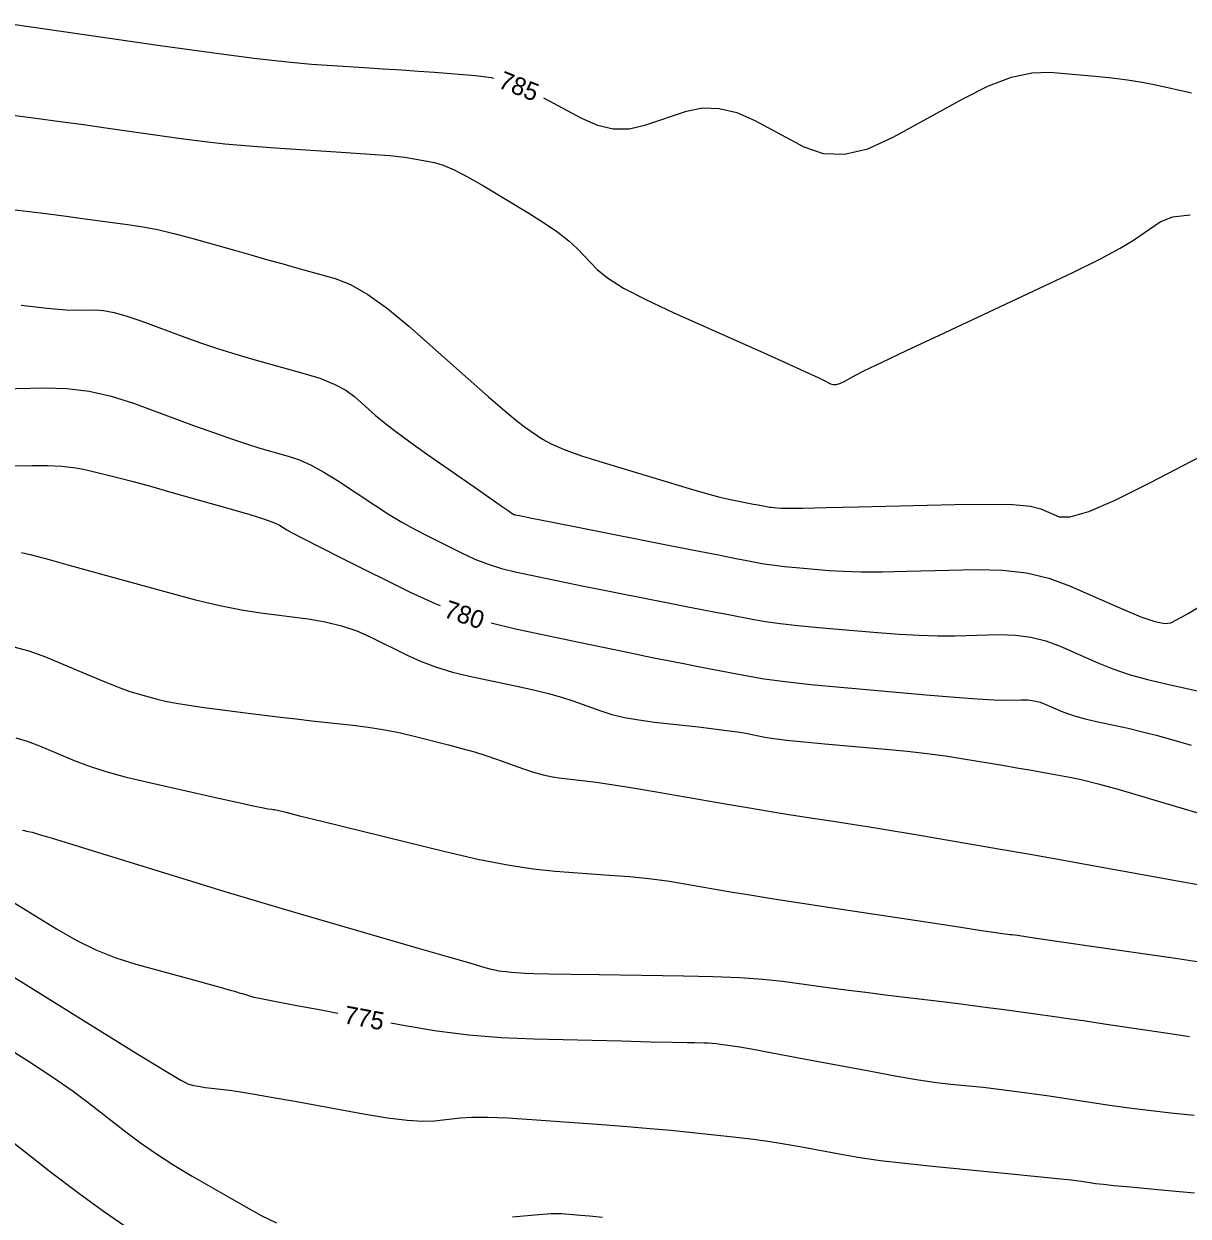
# Model space of a CAD drawing. Extents: x 2082232 to 2083549, y 592624 to 593832.
# Drawn here: x 2082406.9 to 2082452.43, y 592954.54 to 593001.17 of the extents above; entities that cross this region are included whole.
import ezdxf

# ---------------------------------------------------------------- set-up
doc = ezdxf.new("R2010")
doc.units = 0
doc.layers.add('DT_X_Contour_Major', color=7, linetype='Continuous')
doc.layers.add('DT_X_Contour_Minor', color=7, linetype='Continuous')

msp = doc.modelspace()

# ---------------------------------------------------------------- linework, layer by layer
at = {"layer": 'DT_X_Contour_Major'}
for points in [[(2082406.384, 593001.173), (2082412.23, 593000.331), (2082414.244, 593000.048), (2082415.903, 592999.832), (2082417.207, 592999.683), (2082418.155, 592999.601), (2082420.209, 592999.469), (2082420.958, 592999.42), (2082421.666, 592999.372), (2082422.331, 592999.324), (2082422.955, 592999.277), (2082424.563, 592999.153), (2082425.17, 592999.07), (2082425.273, 592999.043)], [(2082427.22, 592998.278), (2082428.702, 592997.479), (2082429.328, 592997.208), (2082429.951, 592997.072), (2082430.569, 592997.073), (2082431.184, 592997.209), (2082432.818, 592997.753), (2082433.444, 592997.883), (2082434.097, 592997.866), (2082434.776, 592997.702), (2082435.482, 592997.392), (2082437.398, 592996.366), (2082438.156, 592996.101), (2082438.991, 592996.074), (2082439.904, 592996.286), (2082440.895, 592996.737), (2082443.64, 592998.257), (2082444.624, 592998.749), (2082445.516, 592999.084), (2082446.316, 592999.262), (2082447.026, 592999.283), (2082448.794, 592999.131), (2082449.44, 592999.066), (2082450.051, 592998.987), (2082450.626, 592998.894), (2082451.167, 592998.785), (2082452.561, 592998.477)], [(2082405.475, 592983.869), (2082407.216, 592983.902), (2082407.832, 592983.901), (2082408.375, 592983.877), (2082408.845, 592983.828), (2082409.242, 592983.755), (2082410.202, 592983.527), (2082410.625, 592983.421), (2082411.175, 592983.275), (2082411.852, 592983.088), (2082412.655, 592982.861), (2082414.967, 592982.201), (2082415.738, 592981.977), (2082416.318, 592981.796), (2082416.708, 592981.661), (2082416.906, 592981.571), (2082417.181, 592981.389), (2082417.395, 592981.268), (2082417.831, 592981.04), (2082418.489, 592980.706), (2082419.37, 592980.266), (2082422.013, 592978.949), (2082423.014, 592978.489), (2082423.187, 592978.423)], [(2082425.174, 592977.746), (2082426.131, 592977.513), (2082428.978, 592976.913), (2082429.938, 592976.712), (2082430.685, 592976.555), (2082431.218, 592976.445), (2082431.537, 592976.38), (2082432.103, 592976.268), (2082432.36, 592976.218), (2082432.706, 592976.15), (2082433.143, 592976.066), (2082433.669, 592975.964), (2082435.193, 592975.67), (2082435.849, 592975.559), (2082436.676, 592975.449), (2082437.673, 592975.338), (2082438.841, 592975.227), (2082442.182, 592974.931), (2082443.311, 592974.835), (2082444.192, 592974.768), (2082444.824, 592974.731), (2082445.209, 592974.722), (2082445.903, 592974.739), (2082446.159, 592974.732), (2082446.405, 592974.7), (2082446.641, 592974.641), (2082446.868, 592974.556), (2082447.46, 592974.295), (2082447.713, 592974.197), (2082448.027, 592974.097), (2082448.403, 592973.996), (2082448.84, 592973.894), (2082450.089, 592973.621), (2082450.594, 592973.503), (2082451.173, 592973.355), (2082451.825, 592973.175), (2082452.552, 592972.965)], [(2082406.15, 592967.036), (2082408.18, 592965.773), (2082408.945, 592965.332), (2082409.717, 592964.955), (2082410.497, 592964.643), (2082411.285, 592964.395), (2082413.396, 592963.819), (2082414.099, 592963.627), (2082414.625, 592963.483), (2082414.973, 592963.386), (2082415.144, 592963.337), (2082415.363, 592963.269), (2082415.445, 592963.244), (2082415.526, 592963.219), (2082415.607, 592963.195), (2082415.687, 592963.172), (2082415.9, 592963.11), (2082416.124, 592963.061), (2082416.637, 592962.961), (2082417.437, 592962.809), (2082418.526, 592962.606), (2082419.186, 592962.483)], [(2082421.25, 592962.1), (2082421.815, 592961.995), (2082423.055, 592961.79), (2082424.307, 592961.636), (2082425.571, 592961.53), (2082426.848, 592961.475), (2082430.269, 592961.393), (2082431.409, 592961.365), (2082432.265, 592961.345), (2082432.836, 592961.333), (2082433.123, 592961.327), (2082433.508, 592961.322), (2082433.656, 592961.318), (2082433.811, 592961.308), (2082433.975, 592961.292), (2082434.146, 592961.272), (2082434.612, 592961.209), (2082434.901, 592961.163), (2082435.417, 592961.072), (2082436.16, 592960.935), (2082437.131, 592960.753), (2082440.025, 592960.207), (2082441.033, 592960.022), (2082441.889, 592959.876), (2082442.592, 592959.77), (2082443.143, 592959.704), (2082444.408, 592959.58), (2082444.925, 592959.524), (2082445.529, 592959.449), (2082446.219, 592959.354), (2082446.996, 592959.241), (2082449.183, 592958.912), (2082450.016, 592958.793), (2082450.874, 592958.682), (2082451.757, 592958.581), (2082452.665, 592958.487)]]:
    msp.add_lwpolyline(points, dxfattribs=at)
at = {"layer": 'DT_X_Contour_Minor'}
for points in [[(2082404.767, 592997.829), (2082407.375, 592997.483), (2082408.33, 592997.355), (2082409.24, 592997.231), (2082410.105, 592997.111), (2082410.926, 592996.994), (2082413.052, 592996.688), (2082413.88, 592996.579), (2082414.769, 592996.482), (2082415.718, 592996.397), (2082416.728, 592996.325), (2082419.501, 592996.147), (2082420.448, 592996.082), (2082421.208, 592996.019), (2082421.783, 592995.958), (2082422.17, 592995.9), (2082422.956, 592995.747), (2082423.297, 592995.647), (2082423.73, 592995.462), (2082424.256, 592995.191), (2082424.875, 592994.835), (2082426.648, 592993.771), (2082427.266, 592993.384), (2082427.789, 592993.021), (2082428.217, 592992.683), (2082428.551, 592992.37), (2082429.316, 592991.566), (2082429.719, 592991.234), (2082430.355, 592990.841), (2082431.223, 592990.388), (2082432.325, 592989.873), (2082435.572, 592988.419), (2082436.649, 592987.936), (2082437.445, 592987.577), (2082437.96, 592987.341), (2082438.194, 592987.229), (2082438.443, 592987.096), (2082438.547, 592987.064), (2082438.67, 592987.069), (2082438.814, 592987.111), (2082438.979, 592987.19), (2082439.444, 592987.447), (2082439.779, 592987.617), (2082440.435, 592987.933), (2082441.411, 592988.395), (2082442.708, 592989.003), (2082446.594, 592990.819), (2082447.918, 592991.448), (2082448.975, 592991.974), (2082449.766, 592992.397), (2082450.291, 592992.716), (2082451.334, 592993.429), (2082451.821, 592993.631), (2082452.501, 592993.704)], [(2082406.454, 592993.918), (2082407.558, 592993.777), (2082408.471, 592993.659), (2082409.194, 592993.565), (2082410.868, 592993.342), (2082411.498, 592993.247), (2082412.133, 592993.126), (2082412.772, 592992.979), (2082413.417, 592992.808), (2082415.141, 592992.318), (2082415.778, 592992.137), (2082416.394, 592991.963), (2082416.99, 592991.795), (2082417.566, 592991.634), (2082419.074, 592991.212), (2082419.678, 592990.977), (2082420.359, 592990.589), (2082421.117, 592990.046), (2082421.951, 592989.349), (2082424.28, 592987.285), (2082425.075, 592986.586), (2082425.714, 592986.037), (2082426.197, 592985.639), (2082426.523, 592985.39), (2082427.186, 592984.928), (2082427.521, 592984.741), (2082428.028, 592984.526), (2082428.707, 592984.283), (2082429.558, 592984.013), (2082432.058, 592983.256), (2082432.912, 592983), (2082433.599, 592982.803), (2082434.119, 592982.663), (2082434.471, 592982.581), (2082435.43, 592982.392), (2082435.615, 592982.355), (2082435.745, 592982.33), (2082435.819, 592982.316), (2082435.94, 592982.292), (2082435.993, 592982.283), (2082436.059, 592982.274), (2082436.139, 592982.265), (2082436.232, 592982.257), (2082436.499, 592982.233), (2082436.764, 592982.23), (2082437.357, 592982.237), (2082438.28, 592982.255), (2082439.531, 592982.284), (2082443.306, 592982.375), (2082444.578, 592982.391), (2082445.563, 592982.368), (2082446.261, 592982.307), (2082446.673, 592982.208), (2082447.387, 592981.893), (2082447.809, 592981.887), (2082448.539, 592982.106), (2082449.578, 592982.549), (2082450.924, 592983.216), (2082454.924, 592985.296)], [(2082406.8, 592990.168), (2082407.823, 592990.055), (2082408.546, 592989.99), (2082408.971, 592989.972), (2082409.704, 592989.991), (2082410.024, 592989.968), (2082410.433, 592989.885), (2082410.931, 592989.742), (2082411.518, 592989.539), (2082413.203, 592988.917), (2082413.846, 592988.688), (2082414.509, 592988.467), (2082415.193, 592988.255), (2082415.899, 592988.051), (2082417.808, 592987.517), (2082418.472, 592987.309), (2082419.033, 592987.084), (2082419.49, 592986.842), (2082419.843, 592986.583), (2082420.647, 592985.87), (2082420.998, 592985.576), (2082421.448, 592985.226), (2082421.998, 592984.821), (2082422.646, 592984.361), (2082424.509, 592983.062), (2082425.122, 592982.634), (2082425.566, 592982.325), (2082425.84, 592982.134), (2082425.944, 592982.062), (2082425.996, 592982.027), (2082426.014, 592982.016), (2082426.029, 592982.006), (2082426.041, 592981.999), (2082426.049, 592981.995), (2082426.068, 592981.986), (2082426.075, 592981.982), (2082426.082, 592981.98), (2082426.089, 592981.977), (2082426.096, 592981.976), (2082426.116, 592981.971), (2082426.283, 592981.939), (2082426.767, 592981.843), (2082427.569, 592981.684), (2082428.69, 592981.463), (2082432.102, 592980.789), (2082433.249, 592980.563), (2082434.131, 592980.389), (2082434.749, 592980.267), (2082435.102, 592980.198), (2082435.691, 592980.085), (2082435.945, 592980.042), (2082436.265, 592979.999), (2082436.65, 592979.956), (2082437.102, 592979.913), (2082438.394, 592979.799), (2082438.946, 592979.765), (2082439.635, 592979.747), (2082440.461, 592979.747), (2082441.423, 592979.763), (2082444.171, 592979.83), (2082445.171, 592979.809), (2082446.107, 592979.696), (2082446.981, 592979.49), (2082447.793, 592979.192), (2082449.873, 592978.275), (2082450.575, 592977.985), (2082451.122, 592977.8), (2082451.513, 592977.723), (2082451.748, 592977.751), (2082452.168, 592977.969), (2082452.403, 592978.1), (2082452.794, 592978.33)], [(2082405.446, 592986.88), (2082407.73, 592986.938), (2082408.589, 592986.917), (2082409.453, 592986.809), (2082410.323, 592986.615), (2082411.197, 592986.334), (2082413.537, 592985.47), (2082414.358, 592985.172), (2082415.063, 592984.925), (2082415.653, 592984.729), (2082416.128, 592984.584), (2082417.243, 592984.266), (2082417.677, 592984.117), (2082418.143, 592983.907), (2082418.64, 592983.637), (2082419.169, 592983.307), (2082420.622, 592982.347), (2082421.161, 592982.001), (2082421.688, 592981.683), (2082422.205, 592981.393), (2082422.709, 592981.13), (2082424.04, 592980.468), (2082424.544, 592980.236), (2082425.058, 592980.038), (2082425.581, 592979.874), (2082426.114, 592979.744), (2082427.547, 592979.442), (2082428.11, 592979.325), (2082428.726, 592979.199), (2082429.394, 592979.065), (2082430.113, 592978.922), (2082432.102, 592978.529), (2082432.804, 592978.39), (2082433.419, 592978.27), (2082433.946, 592978.166), (2082434.386, 592978.081), (2082435.442, 592977.877), (2082435.897, 592977.8), (2082436.47, 592977.724), (2082437.162, 592977.647), (2082437.971, 592977.57), (2082440.288, 592977.365), (2082441.129, 592977.3), (2082441.913, 592977.258), (2082442.643, 592977.239), (2082443.316, 592977.243), (2082445.037, 592977.285), (2082445.671, 592977.268), (2082446.281, 592977.187), (2082446.867, 592977.041), (2082447.429, 592976.831), (2082448.896, 592976.184), (2082449.479, 592975.949), (2082450.128, 592975.731), (2082450.842, 592975.529), (2082451.621, 592975.343), (2082453.786, 592974.87)], [(2082406.814, 592980.497), (2082407.151, 592980.417), (2082407.399, 592980.353), (2082407.893, 592980.219), (2082408.631, 592980.017), (2082409.613, 592979.746), (2082412.56, 592978.93), (2082413.614, 592978.651), (2082414.566, 592978.426), (2082415.415, 592978.255), (2082416.162, 592978.138), (2082418.017, 592977.899), (2082418.692, 592977.787), (2082419.326, 592977.632), (2082419.919, 592977.432), (2082420.471, 592977.19), (2082421.889, 592976.483), (2082422.441, 592976.234), (2082423.033, 592976.014), (2082423.664, 592975.823), (2082424.335, 592975.663), (2082426.179, 592975.275), (2082426.835, 592975.129), (2082427.419, 592974.983), (2082427.932, 592974.837), (2082428.374, 592974.691), (2082429.458, 592974.301), (2082429.894, 592974.164), (2082430.391, 592974.046), (2082430.947, 592973.947), (2082431.563, 592973.866), (2082433.286, 592973.676), (2082433.887, 592973.606), (2082434.395, 592973.541), (2082434.811, 592973.481), (2082435.136, 592973.425), (2082435.879, 592973.281), (2082436.234, 592973.224), (2082436.743, 592973.161), (2082437.404, 592973.092), (2082438.218, 592973.016), (2082440.593, 592972.806), (2082441.448, 592972.724), (2082442.229, 592972.637), (2082442.937, 592972.544), (2082443.572, 592972.446), (2082445.167, 592972.177), (2082445.731, 592972.081), (2082446.226, 592971.996), (2082446.653, 592971.922), (2082447.011, 592971.858), (2082447.873, 592971.701), (2082448.295, 592971.609), (2082448.912, 592971.45), (2082449.725, 592971.224), (2082450.733, 592970.93), (2082453.684, 592970.058)], [(2082406.463, 592976.817), (2082407.105, 592976.655), (2082407.756, 592976.416), (2082409.505, 592975.674), (2082410.114, 592975.421), (2082410.628, 592975.218), (2082411.048, 592975.066), (2082411.374, 592974.964), (2082412.116, 592974.758), (2082412.44, 592974.68), (2082412.855, 592974.601), (2082413.361, 592974.52), (2082413.958, 592974.438), (2082415.671, 592974.217), (2082416.309, 592974.136), (2082416.936, 592974.059), (2082417.554, 592973.987), (2082418.162, 592973.918), (2082419.77, 592973.742), (2082420.365, 592973.667), (2082420.945, 592973.574), (2082421.511, 592973.464), (2082422.061, 592973.336), (2082423.508, 592972.972), (2082424.032, 592972.835), (2082424.519, 592972.696), (2082424.97, 592972.556), (2082425.384, 592972.414), (2082426.439, 592972.035), (2082426.829, 592971.905), (2082427.207, 592971.802), (2082427.572, 592971.724), (2082427.926, 592971.673), (2082428.854, 592971.57), (2082429.285, 592971.515), (2082429.881, 592971.426), (2082430.641, 592971.302), (2082431.567, 592971.145), (2082434.257, 592970.68), (2082435.204, 592970.518), (2082436.031, 592970.379), (2082436.736, 592970.264), (2082437.32, 592970.173), (2082438.715, 592969.962), (2082439.29, 592969.872), (2082439.967, 592969.764), (2082440.746, 592969.636), (2082441.627, 592969.488), (2082444.113, 592969.069), (2082445.094, 592968.901), (2082446.173, 592968.713), (2082447.349, 592968.504), (2082448.623, 592968.275), (2082452.151, 592967.636), (2082453.325, 592967.421)], [(2082406.594, 592973.25), (2082407.032, 592973.122), (2082407.516, 592972.936), (2082408.867, 592972.363), (2082409.431, 592972.148), (2082410.111, 592971.932), (2082410.905, 592971.716), (2082411.815, 592971.499), (2082414.394, 592970.919), (2082415.248, 592970.729), (2082415.874, 592970.59), (2082416.273, 592970.505), (2082416.444, 592970.472), (2082416.599, 592970.455), (2082416.655, 592970.448), (2082416.709, 592970.44), (2082416.76, 592970.43), (2082416.808, 592970.419), (2082416.933, 592970.388), (2082417.144, 592970.336), (2082417.683, 592970.203), (2082418.551, 592969.99), (2082423.372, 592968.808), (2082424.661, 592968.509), (2082425.809, 592968.28), (2082426.817, 592968.121), (2082427.684, 592968.031), (2082429.807, 592967.884), (2082430.588, 592967.821), (2082431.338, 592967.743), (2082432.057, 592967.65), (2082432.745, 592967.541), (2082434.537, 592967.231), (2082435.296, 592967.104), (2082436.229, 592966.954), (2082437.335, 592966.781), (2082438.615, 592966.585), (2082442.259, 592966.033), (2082443.465, 592965.851), (2082444.35, 592965.717), (2082444.914, 592965.634), (2082445.158, 592965.599), (2082445.379, 592965.572), (2082445.464, 592965.562), (2082445.552, 592965.551), (2082445.644, 592965.539), (2082445.74, 592965.526), (2082446.001, 592965.49), (2082446.24, 592965.456), (2082446.762, 592965.38), (2082447.567, 592965.263), (2082448.654, 592965.105), (2082451.93, 592964.628), (2082453.116, 592964.455)], [(2082406.856, 592969.642), (2082406.925, 592969.624), (2082407.005, 592969.605), (2082407.233, 592969.554), (2082407.47, 592969.487), (2082408.01, 592969.324), (2082408.853, 592969.066), (2082409.998, 592968.712), (2082413.456, 592967.642), (2082414.758, 592967.242), (2082416.073, 592966.845), (2082417.4, 592966.452), (2082418.738, 592966.061), (2082422.325, 592965.024), (2082423.511, 592964.681), (2082424.381, 592964.43), (2082424.934, 592964.272), (2082425.17, 592964.207), (2082425.378, 592964.156), (2082425.472, 592964.138), (2082425.6, 592964.12), (2082425.76, 592964.104), (2082425.953, 592964.089), (2082426.511, 592964.05), (2082426.849, 592964.036), (2082427.443, 592964.021), (2082428.293, 592964.005), (2082429.399, 592963.99), (2082432.692, 592963.947), (2082433.86, 592963.921), (2082434.896, 592963.876), (2082435.8, 592963.811), (2082436.571, 592963.727), (2082438.45, 592963.476), (2082439.146, 592963.384), (2082439.824, 592963.296), (2082440.484, 592963.213), (2082441.126, 592963.135), (2082442.814, 592962.932), (2082443.434, 592962.856), (2082444.028, 592962.782), (2082444.597, 592962.708), (2082445.14, 592962.635), (2082446.554, 592962.441), (2082447.113, 592962.363), (2082447.732, 592962.274), (2082448.41, 592962.175), (2082449.147, 592962.065), (2082451.191, 592961.758), (2082451.898, 592961.653), (2082452.485, 592961.571)], [(2082405.695, 592964.397), (2082409.951, 592961.75), (2082411.359, 592960.878), (2082412.388, 592960.249), (2082413.04, 592959.863), (2082413.313, 592959.718), (2082413.54, 592959.657), (2082413.647, 592959.632), (2082413.8, 592959.606), (2082413.997, 592959.578), (2082414.239, 592959.548), (2082414.946, 592959.466), (2082415.304, 592959.416), (2082415.848, 592959.327), (2082416.579, 592959.201), (2082417.495, 592959.036), (2082420.187, 592958.546), (2082421.117, 592958.39), (2082421.889, 592958.292), (2082422.502, 592958.251), (2082422.957, 592958.267), (2082423.959, 592958.386), (2082424.416, 592958.416), (2082425.036, 592958.415), (2082425.819, 592958.385), (2082426.765, 592958.325), (2082429.504, 592958.126), (2082430.488, 592958.051), (2082431.387, 592957.976), (2082432.201, 592957.901), (2082432.929, 592957.827), (2082434.756, 592957.628), (2082435.431, 592957.548), (2082436.084, 592957.459), (2082436.716, 592957.36), (2082437.327, 592957.252), (2082438.927, 592956.95), (2082439.596, 592956.836), (2082440.404, 592956.723), (2082441.349, 592956.61), (2082442.434, 592956.497), (2082445.509, 592956.196), (2082446.539, 592956.094), (2082447.322, 592956.014), (2082447.858, 592955.956), (2082448.148, 592955.92), (2082448.59, 592955.853), (2082448.805, 592955.825), (2082449.117, 592955.789), (2082449.527, 592955.746), (2082450.034, 592955.696), (2082451.517, 592955.553), (2082452.084, 592955.502), (2082452.673, 592955.456)], [(2082405.936, 592961.326), (2082407.047, 592960.624), (2082407.998, 592959.999), (2082408.789, 592959.453), (2082409.419, 592958.984), (2082410.886, 592957.836), (2082411.462, 592957.406), (2082412.087, 592956.975), (2082412.763, 592956.542), (2082413.489, 592956.11), (2082415.491, 592954.954), (2082416.188, 592954.568), (2082416.777, 592954.275)], [(2082404.844, 592958.711), (2082407.953, 592956.28), (2082409.052, 592955.437), (2082410.017, 592954.731), (2082410.849, 592954.161)], [(2082426.012, 592954.513), (2082426.89, 592954.597), (2082427.528, 592954.639), (2082427.925, 592954.64), (2082428.664, 592954.586), (2082429.018, 592954.556), (2082429.529, 592954.507)]]:
    msp.add_lwpolyline(points, dxfattribs=at)

# ---------------------------------------------------------------- texts
at = {"layer": 'DT_X_Contour_Major'}
for s, rotation, p in [('785', 338.5294, (2082425.41, 592998.695)), ('780', 341.2007, (2082423.28, 592977.987)), ('775', 349.4751, (2082419.382, 592962.091))]:
    msp.add_text(s, height=0.7, rotation=rotation, dxfattribs=at).set_placement(p)

doc.saveas('drawing.dxf')
